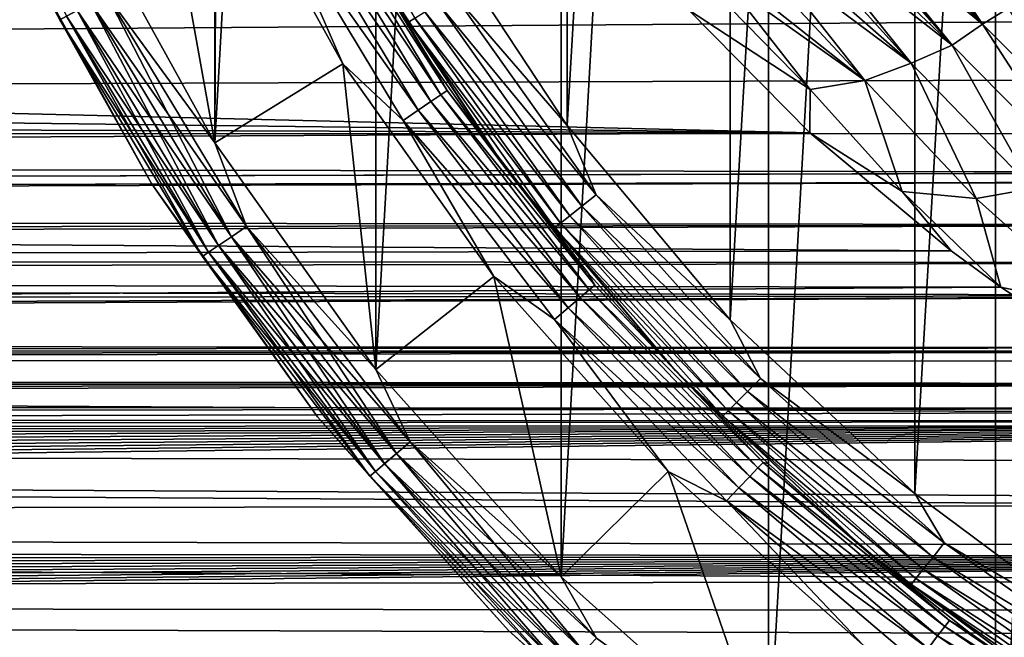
# Model space of a CAD drawing. Header units: millimetres. Extents: x -139 to 106, y -8 to 139.
# Tile 242 of 459: x -15.27 to -8.72, y 58.22 to 62.33. Entities that reach past the tile are written whole.
import ezdxf

# ---------------------------------------------------------------- set-up
doc = ezdxf.new("R2010")
doc.units = ezdxf.units.MM
doc.header["$LTSCALE"] = 53.842063
for name, color, linetype in [('33', 7, 'CONTINUOUS'), ('46', 7, 'CONTINUOUS'), ('47', 7, 'CONTINUOUS'), ('497', 7, 'CONTINUOUS'), ('499', 7, 'CONTINUOUS'), ('500', 7, 'CONTINUOUS'), ('502', 7, 'CONTINUOUS'), ('503', 7, 'CONTINUOUS'), ('504', 7, 'CONTINUOUS'), ('506', 7, 'CONTINUOUS'), ('508', 7, 'CONTINUOUS'), ('510', 7, 'CONTINUOUS')]:
    doc.layers.add(name, color=color, linetype=linetype)

msp = doc.modelspace()

# ---------------------------------------------------------------- linework, layer by layer
at = {"layer": '33', "color": 8, "linetype": 'CONTINUOUS'}
for points in [[(-117, 61.5429, 13.754), (-8.6326, 62.8475, 15.0119), (-117, 63.115, 15.2432), (-117, 61.5429, 13.754)], [(-8.5128, 62.7417, 14.9181), (-8.6326, 62.8475, 15.0119), (-117, 61.5429, 13.754), (-8.5128, 62.7417, 14.9181)], [(-8.0054, 62.3233, 14.5337), (-8.5128, 62.7417, 14.9181), (-117, 61.5429, 13.754), (-8.0054, 62.3233, 14.5337)], [(-7.4763, 61.9336, 14.1551), (-8.0054, 62.3233, 14.5337), (-117, 61.5429, 13.754), (-7.4763, 61.9336, 14.1551)], [(-6.9331, 61.5766, 13.7895), (-7.4763, 61.9336, 14.1551), (-117, 61.5429, 13.754), (-6.9331, 61.5766, 13.7895)], [(-6.4917, 61.315, 13.5094), (-6.9331, 61.5766, 13.7895), (-117, 61.5429, 13.754), (-6.4917, 61.315, 13.5094)], [(-77.0653, 61.1218, 13.2954), (-6.4917, 61.315, 13.5094), (-117, 61.5429, 13.754), (-77.0653, 61.1218, 13.2954)], [(-6.3828, 61.2542, 13.4427), (-6.4917, 61.315, 13.5094), (-77.0653, 61.1218, 13.2954), (-6.3828, 61.2542, 13.4427)], [(-75.9354, 61.1218, 13.2954), (-6.3828, 61.2542, 13.4427), (-77.0653, 61.1218, 13.2954), (-75.9354, 61.1218, 13.2954)], [(-74.8111, 61.048, 13.212), (-6.3828, 61.2542, 13.4427), (-75.9354, 61.1218, 13.2954), (-74.8111, 61.048, 13.212)], [(-5.8311, 60.9672, 13.1196), (-6.3828, 61.2542, 13.4427), (-74.8111, 61.048, 13.212), (-5.8311, 60.9672, 13.1196)], [(-73.614, 60.8857, 13.0252), (-5.8311, 60.9672, 13.1196), (-74.8111, 61.048, 13.212), (-73.614, 60.8857, 13.0252)], [(-72.9353, 60.7584, 12.8754), (-5.8311, 60.9672, 13.1196), (-73.614, 60.8857, 13.0252), (-72.9353, 60.7584, 12.8754)], [(-5.2835, 60.7151, 12.8237), (-5.8311, 60.9672, 13.1196), (-72.9353, 60.7584, 12.8754), (-5.2835, 60.7151, 12.8237)], [(-72.2308, 60.603, 12.6884), (-5.2835, 60.7151, 12.8237), (-72.9353, 60.7584, 12.8754), (-72.2308, 60.603, 12.6884)], [(-4.7438, 60.496, 12.5568), (-5.2835, 60.7151, 12.8237), (-72.2308, 60.603, 12.6884), (-4.7438, 60.496, 12.5568)], [(-71.5394, 60.4307, 12.4756), (-4.7438, 60.496, 12.5568), (-72.2308, 60.603, 12.6884), (-71.5394, 60.4307, 12.4756)], [(-70.8963, 60.2573, 12.255), (-4.7438, 60.496, 12.5568), (-71.5394, 60.4307, 12.4756), (-70.8963, 60.2573, 12.255)], [(-70.6584, 60.1889, 12.1664), (-4.7438, 60.496, 12.5568), (-70.8963, 60.2573, 12.255), (-70.6584, 60.1889, 12.1664)], [(-3.6997, 60.1486, 12.1136), (-4.7438, 60.496, 12.5568), (-70.6584, 60.1889, 12.1664), (-3.6997, 60.1486, 12.1136)], [(-70.4234, 60.1196, 12.0754), (-3.6997, 60.1486, 12.1136), (-70.6584, 60.1889, 12.1664), (-70.4234, 60.1196, 12.0754)], [(-3.6275, 60.1281, 12.0867), (-3.6997, 60.1486, 12.1136), (-70.4234, 60.1196, 12.0754), (-3.6275, 60.1281, 12.0867)], [(-70.1914, 60.0492, 11.9819), (-3.6275, 60.1281, 12.0867), (-70.4234, 60.1196, 12.0754), (-70.1914, 60.0492, 11.9819)], [(-69.9623, 59.9779, 11.8861), (-3.6275, 60.1281, 12.0867), (-70.1914, 60.0492, 11.9819), (-69.9623, 59.9779, 11.8861)], [(-2.7114, 59.9061, 11.7882), (-3.6275, 60.1281, 12.0867), (-69.9623, 59.9779, 11.8861), (-2.7114, 59.9061, 11.7882)], [(-69.7361, 59.9057, 11.7877), (-2.7114, 59.9061, 11.7882), (-69.9623, 59.9779, 11.8861), (-69.7361, 59.9057, 11.7877)], [(-69.5131, 59.8327, 11.687), (-2.7114, 59.9061, 11.7882), (-69.7361, 59.9057, 11.7877), (-69.5131, 59.8327, 11.687)], [(-69.2933, 59.759, 11.584), (-2.7114, 59.9061, 11.7882), (-69.5131, 59.8327, 11.687), (-69.2933, 59.759, 11.584)], [(-1.7719, 59.7476, 11.5678), (-2.7114, 59.9061, 11.7882), (-69.2933, 59.759, 11.584), (-1.7719, 59.7476, 11.5678)], [(-69.0767, 59.6846, 11.4785), (-1.7719, 59.7476, 11.5678), (-69.2933, 59.759, 11.584), (-69.0767, 59.6846, 11.4785)], [(-0.8695, 59.6591, 11.4421), (-1.7719, 59.7476, 11.5678), (-69.0767, 59.6846, 11.4785), (-0.8695, 59.6591, 11.4421)], [(-68.8634, 59.6096, 11.3707), (-0.8695, 59.6591, 11.4421), (-69.0767, 59.6846, 11.4785), (-68.8634, 59.6096, 11.3707)], [(0, 59.6311, 11.4017), (-0.8695, 59.6591, 11.4421), (-68.8634, 59.6096, 11.3707), (0, 59.6311, 11.4017)], [(-68.6535, 59.5342, 11.2609), (0, 59.6311, 11.4017), (-68.8634, 59.6096, 11.3707), (-68.6535, 59.5342, 11.2609)], [(-68.4469, 59.4584, 11.1488), (0, 59.6311, 11.4017), (-68.6535, 59.5342, 11.2609), (-68.4469, 59.4584, 11.1488)], [(-68.2437, 59.3823, 11.0346), (0, 59.6311, 11.4017), (-68.4469, 59.4584, 11.1488), (-68.2437, 59.3823, 11.0346)], [(-68.0046, 59.2908, 10.895), (0, 59.6311, 11.4017), (-68.2437, 59.3823, 11.0346), (-68.0046, 59.2908, 10.895)], [(-67.7705, 59.1991, 10.7525), (0, 59.6311, 11.4017), (-68.0046, 59.2908, 10.895), (-67.7705, 59.1991, 10.7525)], [(-67.5416, 59.1075, 10.6075), (0, 59.6311, 11.4017), (-67.7705, 59.1991, 10.7525), (-67.5416, 59.1075, 10.6075)], [(-67.3181, 59.0161, 10.4599), (0, 59.6311, 11.4017), (-67.5416, 59.1075, 10.6075), (-67.3181, 59.0161, 10.4599)], [(-67.0999, 58.925, 10.31), (0, 59.6311, 11.4017), (-67.3181, 59.0161, 10.4599), (-67.0999, 58.925, 10.31)], [(-66.8874, 58.8345, 10.1581), (0, 59.6311, 11.4017), (-67.0999, 58.925, 10.31), (-66.8874, 58.8345, 10.1581)], [(0, 58.7546, 10.0213), (0, 59.6311, 11.4017), (-66.8874, 58.8345, 10.1581), (0, 58.7546, 10.0213)], [(-66.6806, 58.7447, 10.0041), (0, 58.7546, 10.0213), (-66.8874, 58.8345, 10.1581), (-66.6806, 58.7447, 10.0041)], [(-66.4795, 58.6556, 9.8484), (0, 58.7546, 10.0213), (-66.6806, 58.7447, 10.0041), (-66.4795, 58.6556, 9.8484)], [(-66.2839, 58.5675, 9.691), (0, 58.7546, 10.0213), (-66.4795, 58.6556, 9.8484), (-66.2839, 58.5675, 9.691)], [(-66.094, 58.4803, 9.5318), (0, 58.7546, 10.0213), (-66.2839, 58.5675, 9.691), (-66.094, 58.4803, 9.5318)], [(-65.9102, 58.3944, 9.3717), (0, 58.7546, 10.0213), (-66.094, 58.4803, 9.5318), (-65.9102, 58.3944, 9.3717)], [(-65.7322, 58.3097, 9.2103), (0, 58.7546, 10.0213), (-65.9102, 58.3944, 9.3717), (-65.7322, 58.3097, 9.2103)], [(-65.5607, 58.2268, 9.0487), (0, 58.7546, 10.0213), (-65.7322, 58.3097, 9.2103), (-65.5607, 58.2268, 9.0487)], [(-65.3972, 58.1465, 8.8886), (0, 58.7546, 10.0213), (-65.5607, 58.2268, 9.0487), (-65.3972, 58.1465, 8.8886)], [(-65.241, 58.0683, 8.7292), (0, 58.7546, 10.0213), (-65.3972, 58.1465, 8.8886), (-65.241, 58.0683, 8.7292)], [(0, 57.9937, 8.5738), (0, 58.7546, 10.0213), (-65.241, 58.0683, 8.7292), (0, 57.9937, 8.5738)]]:
    msp.add_3dface(points, dxfattribs=at)
at = {"layer": '46', "color": 8, "linetype": 'CONTINUOUS'}
for points in [[(-9.6189, 63.2273, -20.3365), (-9.5185, 63.2875, -20.4994), (-8.8682, 62.304, -20.1939), (-9.6189, 63.2273, -20.3365)], [(-9.5185, 63.2875, -20.4994), (-8.6999, 62.4062, -20.4847), (-8.8682, 62.304, -20.1939), (-9.5185, 63.2875, -20.4994)], [(-9.7184, 63.1652, -20.202), (-9.6458, 63.2107, -20.2978), (-8.8682, 62.304, -20.1939), (-9.7184, 63.1652, -20.202)], [(-9.6458, 63.2107, -20.2978), (-9.6189, 63.2273, -20.3365), (-8.8682, 62.304, -20.1939), (-9.6458, 63.2107, -20.2978)], [(-9.8246, 63.0969, -20.0806), (-9.7184, 63.1652, -20.202), (-8.8682, 62.304, -20.1939), (-9.8246, 63.0969, -20.0806)], [(-9.8657, 63.07, -20.0387), (-9.8246, 63.0969, -20.0806), (-9.0702, 62.164, -19.9391), (-9.8657, 63.07, -20.0387)], [(-9.0702, 62.164, -19.9391), (-9.8246, 63.0969, -20.0806), (-8.8682, 62.304, -20.1939), (-9.0702, 62.164, -19.9391)], [(-10.0595, 62.9405, -19.8728), (-9.9579, 63.0089, -19.9537), (-9.0702, 62.164, -19.9391), (-10.0595, 62.9405, -19.8728)], [(-9.9579, 63.0089, -19.9537), (-9.8657, 63.07, -20.0387), (-9.0702, 62.164, -19.9391), (-9.9579, 63.0089, -19.9537)], [(-10.2284, 62.8244, -19.7636), (-10.1157, 62.9021, -19.8331), (-9.342, 62.0439, -19.7423), (-10.2284, 62.8244, -19.7636)], [(-10.1157, 62.9021, -19.8331), (-10.0595, 62.9405, -19.8728), (-9.342, 62.0439, -19.7423), (-10.1157, 62.9021, -19.8331)], [(-9.342, 62.0439, -19.7423), (-10.0595, 62.9405, -19.8728), (-9.0702, 62.164, -19.9391), (-9.342, 62.0439, -19.7423)], [(-10.3119, 62.7661, -19.7201), (-10.2284, 62.8244, -19.7636), (-9.342, 62.0439, -19.7423), (-10.3119, 62.7661, -19.7201)], [(-10.3822, 62.7165, -19.6883), (-10.3119, 62.7661, -19.7201), (-9.6499, 61.929, -19.6047), (-10.3822, 62.7165, -19.6883)], [(-9.6499, 61.929, -19.6047), (-10.3119, 62.7661, -19.7201), (-9.342, 62.0439, -19.7423), (-9.6499, 61.929, -19.6047)], [(-10.5201, 62.6181, -19.6384), (-10.3822, 62.7165, -19.6883), (-9.6499, 61.929, -19.6047), (-10.5201, 62.6181, -19.6384)], [(-10.5698, 62.5823, -19.6243), (-10.5201, 62.6181, -19.6384), (-9.6499, 61.929, -19.6047), (-10.5698, 62.5823, -19.6243)], [(-10.6514, 62.5232, -19.6054), (-10.5698, 62.5823, -19.6243), (-10.0144, 61.8686, -19.5335), (-10.6514, 62.5232, -19.6054)], [(-10.0144, 61.8686, -19.5335), (-10.5698, 62.5823, -19.6243), (-9.6499, 61.929, -19.6047), (-10.0144, 61.8686, -19.5335)], [(-10.8227, 62.3974, -19.5826), (-10.6514, 62.5232, -19.6054), (-10.0144, 61.8686, -19.5335), (-10.8227, 62.3974, -19.5826)], [(-10.0157, 61.5806, -19.4751), (-10.8227, 62.3974, -19.5826), (-10.0144, 61.8686, -19.5335), (-10.0157, 61.5806, -19.4751)], [(-8.8682, 62.304, -20.1939), (-8.6999, 62.4062, -20.4847), (-8.0246, 61.455, -19.9771), (-8.8682, 62.304, -20.1939)], [(-8.2191, 61.3019, -19.7241), (-9.0702, 62.164, -19.9391), (-8.8682, 62.304, -20.1939), (-8.2191, 61.3019, -19.7241)], [(-8.2191, 61.3019, -19.7241), (-8.8682, 62.304, -20.1939), (-8.0246, 61.455, -19.9771), (-8.2191, 61.3019, -19.7241)], [(-8.5346, 61.2083, -19.5455), (-9.342, 62.0439, -19.7423), (-9.0702, 62.164, -19.9391), (-8.5346, 61.2083, -19.5455)], [(-8.2191, 61.3019, -19.7241), (-8.5346, 61.2083, -19.5455), (-9.0702, 62.164, -19.9391), (-8.2191, 61.3019, -19.7241)], [(-8.9096, 61.1415, -19.4328), (-9.6499, 61.929, -19.6047), (-9.342, 62.0439, -19.7423), (-8.9096, 61.1415, -19.4328)], [(-8.5346, 61.2083, -19.5455), (-8.9096, 61.1415, -19.4328), (-9.342, 62.0439, -19.7423), (-8.5346, 61.2083, -19.5455)], [(-9.4028, 61.1883, -19.4022), (-10.0144, 61.8686, -19.5335), (-9.6499, 61.929, -19.6047), (-9.4028, 61.1883, -19.4022)], [(-8.9096, 61.1415, -19.4328), (-9.4028, 61.1883, -19.4022), (-9.6499, 61.929, -19.6047), (-8.9096, 61.1415, -19.4328)], [(-9.4028, 61.1883, -19.4022), (-10.0157, 61.5806, -19.4751), (-10.0144, 61.8686, -19.5335), (-9.4028, 61.1883, -19.4022)], [(-9.0766, 60.7947, -19.3056), (-10.0157, 61.5806, -19.4751), (-9.4028, 61.1883, -19.4022), (-9.0766, 60.7947, -19.3056)], [(-8.7447, 60.5512, -19.2395), (-9.0766, 60.7947, -19.3056), (-9.4028, 61.1883, -19.4022), (-8.7447, 60.5512, -19.2395)], [(-8.7447, 60.5512, -19.2395), (-9.4028, 61.1883, -19.4022), (-8.9096, 61.1415, -19.4328), (-8.7447, 60.5512, -19.2395)], [(-8.0951, 60.4118, -19.2188), (-8.9096, 61.1415, -19.4328), (-8.5346, 61.2083, -19.5455), (-8.0951, 60.4118, -19.2188)], [(-8.0951, 60.4118, -19.2188), (-8.7447, 60.5512, -19.2395), (-8.9096, 61.1415, -19.4328), (-8.0951, 60.4118, -19.2188)], [(-7.999, 60.0595, -19.0855), (-8.7447, 60.5512, -19.2395), (-8.0951, 60.4118, -19.2188), (-7.999, 60.0595, -19.0855)]]:
    msp.add_3dface(points, dxfattribs=at)
at = {"layer": '47', "color": 8, "linetype": 'CONTINUOUS'}
for points in [[(-76.5, 62.3974, -19.5826), (-43.6614, 62.3976, -19.5827), (-10.0157, 61.5806, -19.4751), (-76.5, 62.3974, -19.5826)], [(-76.5, 62.3974, -19.5826), (-10.0157, 61.5806, -19.4751), (-76.5, 61.8109, -19.5124), (-76.5, 62.3974, -19.5826)], [(-10.8227, 62.3974, -19.5826), (-10.0157, 61.5806, -19.4751), (-43.6614, 62.3976, -19.5827), (-10.8227, 62.3974, -19.5826)], [(-76.5, 61.8109, -19.5124), (-10.0157, 61.5806, -19.4751), (-76.5, 61.2294, -19.4075), (-76.5, 61.8109, -19.5124)], [(-10.0157, 61.5806, -19.4751), (-9.0766, 60.7947, -19.3056), (-76.5, 61.2294, -19.4075), (-10.0157, 61.5806, -19.4751)], [(-76.5, 61.2294, -19.4075), (-9.0766, 60.7947, -19.3056), (-76.5, 60.6553, -19.2686), (-76.5, 61.2294, -19.4075)], [(-9.0766, 60.7947, -19.3056), (-8.7447, 60.5512, -19.2395), (-76.5, 60.6553, -19.2686), (-9.0766, 60.7947, -19.3056)], [(-76.5, 60.6553, -19.2686), (-8.7447, 60.5512, -19.2395), (-76.5, 60.0903, -19.096), (-76.5, 60.6553, -19.2686)], [(-8.7447, 60.5512, -19.2395), (-7.999, 60.0595, -19.0855), (-76.5, 60.0903, -19.096), (-8.7447, 60.5512, -19.2395)], [(-7.999, 60.0595, -19.0855), (-7.4068, 59.7169, -18.9614), (-76.5, 60.0903, -19.096), (-7.999, 60.0595, -19.0855)], [(-76.5, 60.0903, -19.096), (-7.4068, 59.7169, -18.9614), (-76.5, 59.5365, -18.8903), (-76.5, 60.0903, -19.096)], [(-7.4068, 59.7169, -18.9614), (-6.7804, 59.395, -18.8316), (-76.5, 59.5365, -18.8903), (-7.4068, 59.7169, -18.9614)], [(-6.7804, 59.395, -18.8316), (-6.2513, 59.1523, -18.7251), (-76.5, 59.5365, -18.8903), (-6.7804, 59.395, -18.8316)], [(-6.2513, 59.1523, -18.7251), (-6.126, 59.0984, -18.7004), (-76.5, 59.5365, -18.8903), (-6.2513, 59.1523, -18.7251)], [(-76.5, 59.5365, -18.8903), (-6.126, 59.0984, -18.7004), (-76.5, 58.9958, -18.6522), (-76.5, 59.5365, -18.8903)], [(-6.126, 59.0984, -18.7004), (-5.4509, 58.8314, -18.5721), (-76.5, 58.9958, -18.6522), (-6.126, 59.0984, -18.7004)], [(-5.4509, 58.8314, -18.5721), (-4.7643, 58.597, -18.4514), (-76.5, 58.9958, -18.6522), (-5.4509, 58.8314, -18.5721)], [(-76.5, 58.9958, -18.6522), (-4.7643, 58.597, -18.4514), (-76.5, 58.4701, -18.3827), (-76.5, 58.9958, -18.6522)], [(-4.7643, 58.597, -18.4514), (-4.0748, 58.3974, -18.3423), (-76.5, 58.4701, -18.3827), (-4.7643, 58.597, -18.4514)], [(-4.0748, 58.3974, -18.3423), (-3.3865, 58.2318, -18.2472), (-76.5, 58.4701, -18.3827), (-4.0748, 58.3974, -18.3423)], [(-3.3865, 58.2318, -18.2472), (-2.7004, 58.0988, -18.1678), (-76.5, 58.4701, -18.3827), (-3.3865, 58.2318, -18.2472)], [(-2.7004, 58.0988, -18.1678), (-2.0031, 57.9957, -18.1043), (-76.5, 58.4701, -18.3827), (-2.7004, 58.0988, -18.1678)], [(-76.5, 58.4701, -18.3827), (-2.0031, 57.9957, -18.1043), (-76.5, 57.9612, -18.0826), (-76.5, 58.4701, -18.3827)]]:
    msp.add_3dface(points, dxfattribs=at)
at = {"layer": '497', "color": 7, "linetype": 'CONTINUOUS', "true_color": 0xe0f2ff}
for points in [[(-9.3185, 81.3972, 98.9082), (-7.9655, 82.404, 98.9082), (-9.3185, 59.1786, 98.9082), (-9.3185, 81.3972, 98.9082)], [(-9.3185, 59.1786, 98.9082), (-7.9655, 82.404, 98.9082), (-7.9655, 58.1717, 98.9082), (-9.3185, 59.1786, 98.9082)], [(-10.5454, 80.24, 98.9082), (-9.3185, 81.3972, 98.9082), (-10.5454, 60.3358, 98.9082), (-10.5454, 80.24, 98.9082)], [(-10.5454, 60.3358, 98.9082), (-9.3185, 81.3972, 98.9082), (-9.3185, 59.1786, 98.9082), (-10.5454, 60.3358, 98.9082)], [(-11.6297, 78.9482, 98.9082), (-10.5454, 80.24, 98.9082), (-11.6297, 61.6276, 98.9082), (-11.6297, 78.9482, 98.9082)], [(-11.6297, 61.6276, 98.9082), (-10.5454, 80.24, 98.9082), (-10.5454, 60.3358, 98.9082), (-11.6297, 61.6276, 98.9082)], [(-12.5566, 63.0366, 98.9082), (-11.6297, 78.9482, 98.9082), (-11.6297, 61.6276, 98.9082), (-12.5566, 63.0366, 98.9082)]]:
    msp.add_3dface(points, dxfattribs=at)
at = {"layer": '499', "color": 7, "linetype": 'CONTINUOUS', "true_color": 0xe0f2ff}
for points in [[(-8.7816, 56.3189, 188.9082), (-7.1618, 55.4232, 188.9082), (-7.1619, 85.1525, 188.9082), (-8.7816, 56.3189, 188.9082)], [(-8.7816, 84.2569, 188.9082), (-8.7816, 56.3189, 188.9082), (-7.1619, 85.1525, 188.9082), (-8.7816, 84.2569, 188.9082)], [(-10.291, 83.1854, 188.9082), (-10.2909, 57.3903, 188.9082), (-8.7816, 84.2569, 188.9082), (-10.291, 83.1854, 188.9082)], [(-10.2909, 57.3903, 188.9082), (-8.7816, 56.3189, 188.9082), (-8.7816, 84.2569, 188.9082), (-10.2909, 57.3903, 188.9082)], [(-11.6708, 81.9517, 188.9082), (-11.6707, 58.6241, 188.9082), (-10.291, 83.1854, 188.9082), (-11.6708, 81.9517, 188.9082)], [(-11.6707, 58.6241, 188.9082), (-10.2909, 57.3903, 188.9082), (-10.291, 83.1854, 188.9082), (-11.6707, 58.6241, 188.9082)], [(-12.9036, 80.5713, 188.9082), (-12.9035, 60.0044, 188.9082), (-11.6708, 81.9517, 188.9082), (-12.9036, 80.5713, 188.9082)], [(-12.9035, 60.0044, 188.9082), (-11.6707, 58.6241, 188.9082), (-11.6708, 81.9517, 188.9082), (-12.9035, 60.0044, 188.9082)], [(-13.9738, 79.0619, 188.9082), (-13.9737, 61.5138, 188.9082), (-12.9036, 80.5713, 188.9082), (-13.9738, 79.0619, 188.9082)], [(-13.9737, 61.5138, 188.9082), (-12.9035, 60.0044, 188.9082), (-12.9036, 80.5713, 188.9082), (-13.9737, 61.5138, 188.9082)], [(-14.8681, 63.1332, 188.9082), (-13.9737, 61.5138, 188.9082), (-13.9738, 79.0619, 188.9082), (-14.8681, 63.1332, 188.9082)]]:
    msp.add_3dface(points, dxfattribs=at)
at = {"layer": '500', "color": 7, "linetype": 'CONTINUOUS', "true_color": 0xe0f2ff}
for points in [[(-15.3165, 62.9118, 101.6082), (-14.3943, 61.2433, 101.6082), (-15.3165, 62.9118, 188.4082), (-15.3165, 62.9118, 101.6082)], [(-15.3165, 62.9118, 188.4082), (-14.3943, 61.2433, 101.6082), (-14.3943, 61.2433, 188.4082), (-15.3165, 62.9118, 188.4082)], [(-14.3943, 61.2433, 101.6082), (-13.2911, 59.6885, 101.6082), (-14.3943, 61.2433, 188.4082), (-14.3943, 61.2433, 101.6082)], [(-14.3943, 61.2433, 188.4082), (-13.2911, 59.6885, 101.6082), (-13.2911, 59.6885, 188.4082), (-14.3943, 61.2433, 188.4082)], [(-13.2911, 59.6885, 101.6082), (-12.0208, 58.2671, 101.6082), (-13.2911, 59.6885, 188.4082), (-13.2911, 59.6885, 101.6082)], [(-13.2911, 59.6885, 188.4082), (-12.0208, 58.2671, 101.6082), (-12.0208, 58.2671, 188.4082), (-13.2911, 59.6885, 188.4082)], [(-12.0208, 58.2671, 101.6082), (-10.5993, 56.9968, 101.6082), (-12.0208, 58.2671, 188.4082), (-12.0208, 58.2671, 101.6082)], [(-12.0208, 58.2671, 188.4082), (-10.5993, 56.9968, 101.6082), (-10.5993, 56.9968, 188.4082), (-12.0208, 58.2671, 188.4082)]]:
    msp.add_3dface(points, dxfattribs=at)
at = {"layer": '502', "color": 7, "linetype": 'CONTINUOUS', "true_color": 0xe0f2ff}
for points in [[(-13.9738, 61.5138, 101.1082), (-14.8681, 63.1332, 101.1082), (-14.6299, 65.1676, 101.1082), (-13.9738, 61.5138, 101.1082)], [(-13.9644, 63.5615, 101.1082), (-13.9738, 61.5138, 101.1082), (-14.6299, 65.1676, 101.1082), (-13.9644, 63.5615, 101.1082)], [(-13.1233, 62.04, 101.1082), (-13.9738, 61.5138, 101.1082), (-13.9644, 63.5615, 101.1082), (-13.1233, 62.04, 101.1082)], [(-12.9035, 60.0044, 101.1082), (-13.9738, 61.5138, 101.1082), (-13.1233, 62.04, 101.1082), (-12.9035, 60.0044, 101.1082)], [(-12.1171, 60.6222, 101.1082), (-12.9035, 60.0044, 101.1082), (-13.1233, 62.04, 101.1082), (-12.1171, 60.6222, 101.1082)], [(-11.6707, 58.6241, 101.1082), (-12.9035, 60.0044, 101.1082), (-12.1171, 60.6222, 101.1082), (-11.6707, 58.6241, 101.1082)], [(-10.9585, 59.326, 101.1082), (-11.6707, 58.6241, 101.1082), (-12.1171, 60.6222, 101.1082), (-10.9585, 59.326, 101.1082)], [(-10.2909, 57.3903, 101.1082), (-11.6707, 58.6241, 101.1082), (-10.9585, 59.326, 101.1082), (-10.2909, 57.3903, 101.1082)], [(-9.662, 58.1678, 101.1082), (-10.2909, 57.3903, 101.1082), (-10.9585, 59.326, 101.1082), (-9.662, 58.1678, 101.1082)]]:
    msp.add_3dface(points, dxfattribs=at)
at = {"layer": '503', "color": 7, "linetype": 'CONTINUOUS', "true_color": 0xe0f2ff}
for points in [[(-12.9904, 62.7879, 99.4082), (-12.0318, 61.3305, 99.4082), (-12.9904, 62.7879, 100.6082), (-12.9904, 62.7879, 99.4082)], [(-12.9904, 62.7879, 100.6082), (-12.0318, 61.3305, 99.4082), (-12.5323, 62.0452, 100.6082), (-12.9904, 62.7879, 100.6082)], [(-12.5323, 62.0452, 100.6082), (-12.0318, 61.3305, 99.4082), (-12.0318, 61.3305, 100.6082), (-12.5323, 62.0452, 100.6082)], [(-12.0318, 61.3305, 99.4082), (-10.9106, 59.9943, 99.4082), (-12.0318, 61.3305, 100.6082), (-12.0318, 61.3305, 99.4082)], [(-12.0318, 61.3305, 100.6082), (-10.9106, 59.9943, 99.4082), (-11.4907, 60.6461, 100.6082), (-12.0318, 61.3305, 100.6082)], [(-11.4907, 60.6461, 100.6082), (-10.9106, 59.9943, 99.4082), (-10.9106, 59.9943, 100.6082), (-11.4907, 60.6461, 100.6082)], [(-10.9106, 59.9943, 99.4082), (-9.6418, 58.7972, 99.4082), (-10.9106, 59.9943, 100.6082), (-10.9106, 59.9943, 99.4082)], [(-10.9106, 59.9943, 100.6082), (-9.6418, 58.7972, 99.4082), (-10.2936, 59.3773, 100.6082), (-10.9106, 59.9943, 100.6082)], [(-10.2936, 59.3773, 100.6082), (-9.6418, 58.7972, 99.4082), (-9.6418, 58.7972, 100.6082), (-10.2936, 59.3773, 100.6082)], [(-9.6418, 58.7972, 99.4082), (-8.2426, 57.7556, 99.4082), (-9.6418, 58.7972, 100.6082), (-9.6418, 58.7972, 99.4082)], [(-9.6418, 58.7972, 100.6082), (-8.2426, 57.7556, 99.4082), (-8.9574, 58.256, 100.6082), (-9.6418, 58.7972, 100.6082)], [(-8.9574, 58.256, 100.6082), (-8.2426, 57.7556, 99.4082), (-8.2426, 57.7556, 100.6082), (-8.9574, 58.256, 100.6082)]]:
    msp.add_3dface(points, dxfattribs=at)
at = {"layer": '504', "color": 7, "linetype": 'CONTINUOUS', "true_color": 0xe0f2ff}
for points in [[(-12.6866, 62.3164, 99.2793), (-12.9904, 62.7879, 99.4082), (-13.4993, 63.787, 99.2793), (-12.6866, 62.3164, 99.2793)], [(-12.6866, 62.3164, 99.2793), (-13.4993, 63.787, 99.2793), (-12.6443, 62.3429, 99.1585), (-12.6866, 62.3164, 99.2793)], [(-12.5566, 63.0366, 98.9082), (-11.6297, 61.6276, 98.9082), (-12.3871, 62.5046, 98.9252), (-12.5566, 63.0366, 98.9082)], [(-12.0318, 61.3305, 99.4082), (-12.9904, 62.7879, 99.4082), (-12.6866, 62.3164, 99.2793), (-12.0318, 61.3305, 99.4082)], [(-11.4377, 61.1666, 98.9252), (-12.4893, 62.4404, 98.9753), (-12.3871, 62.5046, 98.9252), (-11.4377, 61.1666, 98.9252)], [(-11.6297, 61.6276, 98.9082), (-11.4377, 61.1666, 98.9252), (-12.3871, 62.5046, 98.9252), (-11.6297, 61.6276, 98.9082)], [(-11.5321, 61.0913, 98.9753), (-12.577, 62.3852, 99.0548), (-12.4893, 62.4404, 98.9753), (-11.5321, 61.0913, 98.9753)], [(-11.5321, 61.0913, 98.9753), (-12.4893, 62.4404, 98.9753), (-11.4377, 61.1666, 98.9252), (-11.5321, 61.0913, 98.9753)], [(-11.6131, 61.0267, 99.0548), (-12.6443, 62.3429, 99.1585), (-12.577, 62.3852, 99.0548), (-11.6131, 61.0267, 99.0548)], [(-11.6131, 61.0267, 99.0548), (-12.577, 62.3852, 99.0548), (-11.5321, 61.0913, 98.9753), (-11.6131, 61.0267, 99.0548)], [(-11.6753, 60.9772, 99.1585), (-12.6866, 62.3164, 99.2793), (-12.6443, 62.3429, 99.1585), (-11.6753, 60.9772, 99.1585)], [(-11.7143, 60.9461, 99.2793), (-12.0318, 61.3305, 99.4082), (-12.6866, 62.3164, 99.2793), (-11.7143, 60.9461, 99.2793)], [(-11.7143, 60.9461, 99.2793), (-12.6866, 62.3164, 99.2793), (-11.6753, 60.9772, 99.1585), (-11.7143, 60.9461, 99.2793)], [(-11.6753, 60.9772, 99.1585), (-12.6443, 62.3429, 99.1585), (-11.6131, 61.0267, 99.0548), (-11.6753, 60.9772, 99.1585)], [(-11.6297, 61.6276, 98.9082), (-10.5454, 60.3358, 98.9082), (-11.4377, 61.1666, 98.9252), (-11.6297, 61.6276, 98.9082)], [(-10.9106, 59.9943, 99.4082), (-12.0318, 61.3305, 99.4082), (-11.7143, 60.9461, 99.2793), (-10.9106, 59.9943, 99.4082)], [(-10.3446, 59.9433, 98.9252), (-11.5321, 61.0913, 98.9753), (-11.4377, 61.1666, 98.9252), (-10.3446, 59.9433, 98.9252)], [(-10.5454, 60.3358, 98.9082), (-10.3446, 59.9433, 98.9252), (-11.4377, 61.1666, 98.9252), (-10.5454, 60.3358, 98.9082)], [(-10.4299, 59.858, 98.9753), (-11.6131, 61.0267, 99.0548), (-11.5321, 61.0913, 98.9753), (-10.4299, 59.858, 98.9753)], [(-10.4299, 59.858, 98.9753), (-11.5321, 61.0913, 98.9753), (-10.3446, 59.9433, 98.9252), (-10.4299, 59.858, 98.9753)], [(-10.5032, 59.7847, 99.0548), (-11.6753, 60.9772, 99.1585), (-11.6131, 61.0267, 99.0548), (-10.5032, 59.7847, 99.0548)], [(-10.5032, 59.7847, 99.0548), (-11.6131, 61.0267, 99.0548), (-10.4299, 59.858, 98.9753), (-10.5032, 59.7847, 99.0548)], [(-10.5594, 59.7285, 99.1585), (-11.7143, 60.9461, 99.2793), (-11.6753, 60.9772, 99.1585), (-10.5594, 59.7285, 99.1585)], [(-10.5947, 59.6932, 99.2793), (-10.9106, 59.9943, 99.4082), (-11.7143, 60.9461, 99.2793), (-10.5947, 59.6932, 99.2793)], [(-10.5947, 59.6932, 99.2793), (-11.7143, 60.9461, 99.2793), (-10.5594, 59.7285, 99.1585), (-10.5947, 59.6932, 99.2793)], [(-10.5594, 59.7285, 99.1585), (-11.6753, 60.9772, 99.1585), (-10.5032, 59.7847, 99.0548), (-10.5594, 59.7285, 99.1585)], [(-10.5454, 60.3358, 98.9082), (-9.3185, 59.1786, 98.9082), (-10.3446, 59.9433, 98.9252), (-10.5454, 60.3358, 98.9082)], [(-9.6418, 58.7972, 99.4082), (-10.9106, 59.9943, 99.4082), (-10.5947, 59.6932, 99.2793), (-9.6418, 58.7972, 99.4082)], [(-9.1213, 58.8502, 98.9252), (-10.4299, 59.858, 98.9753), (-10.3446, 59.9433, 98.9252), (-9.1213, 58.8502, 98.9252)], [(-9.3185, 59.1786, 98.9082), (-9.1213, 58.8502, 98.9252), (-10.3446, 59.9433, 98.9252), (-9.3185, 59.1786, 98.9082)], [(-9.1965, 58.7558, 98.9753), (-10.5032, 59.7847, 99.0548), (-10.4299, 59.858, 98.9753), (-9.1965, 58.7558, 98.9753)], [(-9.1965, 58.7558, 98.9753), (-10.4299, 59.858, 98.9753), (-9.1213, 58.8502, 98.9252), (-9.1965, 58.7558, 98.9753)], [(-9.2612, 58.6748, 99.0548), (-10.5594, 59.7285, 99.1585), (-10.5032, 59.7847, 99.0548), (-9.2612, 58.6748, 99.0548)], [(-9.2612, 58.6748, 99.0548), (-10.5032, 59.7847, 99.0548), (-9.1965, 58.7558, 98.9753), (-9.2612, 58.6748, 99.0548)], [(-9.3107, 58.6126, 99.1585), (-10.5947, 59.6932, 99.2793), (-10.5594, 59.7285, 99.1585), (-9.3107, 58.6126, 99.1585)], [(-9.3418, 58.5736, 99.2793), (-9.6418, 58.7972, 99.4082), (-10.5947, 59.6932, 99.2793), (-9.3418, 58.5736, 99.2793)], [(-9.3418, 58.5736, 99.2793), (-10.5947, 59.6932, 99.2793), (-9.3107, 58.6126, 99.1585), (-9.3418, 58.5736, 99.2793)], [(-9.3107, 58.6126, 99.1585), (-10.5594, 59.7285, 99.1585), (-9.2612, 58.6748, 99.0548), (-9.3107, 58.6126, 99.1585)], [(-9.3185, 59.1786, 98.9082), (-7.9655, 58.1717, 98.9082), (-9.1213, 58.8502, 98.9252), (-9.3185, 59.1786, 98.9082)], [(-7.7833, 57.9008, 98.9252), (-9.1965, 58.7558, 98.9753), (-9.1213, 58.8502, 98.9252), (-7.7833, 57.9008, 98.9252)], [(-7.9655, 58.1717, 98.9082), (-7.7833, 57.9008, 98.9252), (-9.1213, 58.8502, 98.9252), (-7.9655, 58.1717, 98.9082)], [(-8.2426, 57.7556, 99.4082), (-9.6418, 58.7972, 99.4082), (-9.3418, 58.5736, 99.2793), (-8.2426, 57.7556, 99.4082)], [(-7.8475, 57.7986, 98.9753), (-9.2612, 58.6748, 99.0548), (-9.1965, 58.7558, 98.9753), (-7.8475, 57.7986, 98.9753)], [(-7.8475, 57.7986, 98.9753), (-9.1965, 58.7558, 98.9753), (-7.7833, 57.9008, 98.9252), (-7.8475, 57.7986, 98.9753)], [(-7.9027, 57.7109, 99.0548), (-9.3107, 58.6126, 99.1585), (-9.2612, 58.6748, 99.0548), (-7.9027, 57.7109, 99.0548)], [(-7.9027, 57.7109, 99.0548), (-9.2612, 58.6748, 99.0548), (-7.8475, 57.7986, 98.9753), (-7.9027, 57.7109, 99.0548)], [(-7.9449, 57.6436, 99.1585), (-9.3418, 58.5736, 99.2793), (-9.3107, 58.6126, 99.1585), (-7.9449, 57.6436, 99.1585)], [(-7.9715, 57.6013, 99.2793), (-8.2426, 57.7556, 99.4082), (-9.3418, 58.5736, 99.2793), (-7.9715, 57.6013, 99.2793)], [(-7.9715, 57.6013, 99.2793), (-9.3418, 58.5736, 99.2793), (-7.9449, 57.6436, 99.1585), (-7.9715, 57.6013, 99.2793)], [(-7.9449, 57.6436, 99.1585), (-9.3107, 58.6126, 99.1585), (-7.9027, 57.7109, 99.0548), (-7.9449, 57.6436, 99.1585)]]:
    msp.add_3dface(points, dxfattribs=at)
at = {"layer": '506', "color": 7, "linetype": 'CONTINUOUS', "true_color": 0xe0f2ff}
for points in [[(-13.1233, 62.04, 101.1082), (-13.9644, 63.5615, 101.1082), (-13.5801, 63.0882, 101.0912), (-13.1233, 62.04, 101.1082)], [(-12.4706, 61.8326, 100.8579), (-13.3819, 63.1933, 100.9616), (-13.3117, 63.2305, 100.8579), (-12.4706, 61.8326, 100.8579)], [(-12.4293, 61.8606, 100.7371), (-13.3117, 63.2305, 100.8579), (-13.2676, 63.2538, 100.7371), (-12.4293, 61.8606, 100.7371)], [(-12.4706, 61.8326, 100.8579), (-13.3117, 63.2305, 100.8579), (-12.4293, 61.8606, 100.7371), (-12.4706, 61.8326, 100.8579)], [(-12.9904, 62.7879, 100.6082), (-12.5323, 62.0452, 100.6082), (-13.2676, 63.2538, 100.7371), (-12.9904, 62.7879, 100.6082)], [(-12.5323, 62.0452, 100.6082), (-12.4293, 61.8606, 100.7371), (-13.2676, 63.2538, 100.7371), (-12.5323, 62.0452, 100.6082)], [(-12.6222, 61.7299, 101.0412), (-13.5801, 63.0882, 101.0912), (-13.4735, 63.1447, 101.0412), (-12.6222, 61.7299, 101.0412)], [(-12.5364, 61.788, 100.9616), (-13.4735, 63.1447, 101.0412), (-13.3819, 63.1933, 100.9616), (-12.5364, 61.788, 100.9616)], [(-12.6222, 61.7299, 101.0412), (-13.4735, 63.1447, 101.0412), (-12.5364, 61.788, 100.9616), (-12.6222, 61.7299, 101.0412)], [(-12.5364, 61.788, 100.9616), (-13.3819, 63.1933, 100.9616), (-12.4706, 61.8326, 100.8579), (-12.5364, 61.788, 100.9616)], [(-12.7221, 61.6621, 101.0912), (-13.1233, 62.04, 101.1082), (-13.5801, 63.0882, 101.0912), (-12.7221, 61.6621, 101.0912)], [(-12.7221, 61.6621, 101.0912), (-13.5801, 63.0882, 101.0912), (-12.6222, 61.7299, 101.0412), (-12.7221, 61.6621, 101.0912)], [(-12.1171, 60.6222, 101.1082), (-13.1233, 62.04, 101.1082), (-12.7221, 61.6621, 101.0912), (-12.1171, 60.6222, 101.1082)], [(-12.5323, 62.0452, 100.6082), (-12.0318, 61.3305, 100.6082), (-12.4293, 61.8606, 100.7371), (-12.5323, 62.0452, 100.6082)], [(-11.4833, 60.5339, 100.8579), (-12.5364, 61.788, 100.9616), (-12.4706, 61.8326, 100.8579), (-11.4833, 60.5339, 100.8579)], [(-11.4453, 60.5662, 100.7371), (-12.4706, 61.8326, 100.8579), (-12.4293, 61.8606, 100.7371), (-11.4453, 60.5662, 100.7371)], [(-11.4833, 60.5339, 100.8579), (-12.4706, 61.8326, 100.8579), (-11.4453, 60.5662, 100.7371), (-11.4833, 60.5339, 100.8579)], [(-12.0318, 61.3305, 100.6082), (-11.4907, 60.6461, 100.6082), (-12.4293, 61.8606, 100.7371), (-12.0318, 61.3305, 100.6082)], [(-11.4907, 60.6461, 100.6082), (-11.4453, 60.5662, 100.7371), (-12.4293, 61.8606, 100.7371), (-11.4907, 60.6461, 100.6082)], [(-11.5439, 60.4824, 100.9616), (-12.6222, 61.7299, 101.0412), (-12.5364, 61.788, 100.9616), (-11.5439, 60.4824, 100.9616)], [(-11.5439, 60.4824, 100.9616), (-12.5364, 61.788, 100.9616), (-11.4833, 60.5339, 100.8579), (-11.5439, 60.4824, 100.9616)], [(-11.6229, 60.4153, 101.0412), (-12.7221, 61.6621, 101.0912), (-12.6222, 61.7299, 101.0412), (-11.6229, 60.4153, 101.0412)], [(-11.6229, 60.4153, 101.0412), (-12.6222, 61.7299, 101.0412), (-11.5439, 60.4824, 100.9616), (-11.6229, 60.4153, 101.0412)], [(-11.7149, 60.3372, 101.0912), (-12.1171, 60.6222, 101.1082), (-12.7221, 61.6621, 101.0912), (-11.7149, 60.3372, 101.0912)], [(-11.7149, 60.3372, 101.0912), (-12.7221, 61.6621, 101.0912), (-11.6229, 60.4153, 101.0412), (-11.7149, 60.3372, 101.0912)], [(-10.9585, 59.326, 101.1082), (-12.1171, 60.6222, 101.1082), (-11.7149, 60.3372, 101.0912), (-10.9585, 59.326, 101.1082)], [(-11.4907, 60.6461, 100.6082), (-10.9106, 59.9943, 100.6082), (-11.4453, 60.5662, 100.7371), (-11.4907, 60.6461, 100.6082)], [(-10.3614, 59.3495, 100.8579), (-11.5439, 60.4824, 100.9616), (-11.4833, 60.5339, 100.8579), (-10.3614, 59.3495, 100.8579)], [(-10.3271, 59.3857, 100.7371), (-11.4833, 60.5339, 100.8579), (-11.4453, 60.5662, 100.7371), (-10.3271, 59.3857, 100.7371)], [(-10.3614, 59.3495, 100.8579), (-11.4833, 60.5339, 100.8579), (-10.3271, 59.3857, 100.7371), (-10.3614, 59.3495, 100.8579)], [(-10.9106, 59.9943, 100.6082), (-10.3271, 59.3857, 100.7371), (-11.4453, 60.5662, 100.7371), (-10.9106, 59.9943, 100.6082)], [(-10.4161, 59.2918, 100.9616), (-11.6229, 60.4153, 101.0412), (-11.5439, 60.4824, 100.9616), (-10.4161, 59.2918, 100.9616)], [(-10.4161, 59.2918, 100.9616), (-11.5439, 60.4824, 100.9616), (-10.3614, 59.3495, 100.8579), (-10.4161, 59.2918, 100.9616)], [(-10.4873, 59.2165, 101.0412), (-11.7149, 60.3372, 101.0912), (-11.6229, 60.4153, 101.0412), (-10.4873, 59.2165, 101.0412)], [(-10.4873, 59.2165, 101.0412), (-11.6229, 60.4153, 101.0412), (-10.4161, 59.2918, 100.9616), (-10.4873, 59.2165, 101.0412)], [(-10.5703, 59.1289, 101.0912), (-10.9585, 59.326, 101.1082), (-11.7149, 60.3372, 101.0912), (-10.5703, 59.1289, 101.0912)], [(-10.5703, 59.1289, 101.0912), (-11.7149, 60.3372, 101.0912), (-10.4873, 59.2165, 101.0412), (-10.5703, 59.1289, 101.0912)], [(-10.9106, 59.9943, 100.6082), (-10.2936, 59.3773, 100.6082), (-10.3271, 59.3857, 100.7371), (-10.9106, 59.9943, 100.6082)], [(-9.118, 58.2933, 100.8579), (-10.4161, 59.2918, 100.9616), (-10.3614, 59.3495, 100.8579), (-9.118, 58.2933, 100.8579)], [(-9.0878, 58.333, 100.7371), (-10.3614, 59.3495, 100.8579), (-10.3271, 59.3857, 100.7371), (-9.0878, 58.333, 100.7371)], [(-9.118, 58.2933, 100.8579), (-10.3614, 59.3495, 100.8579), (-9.0878, 58.333, 100.7371), (-9.118, 58.2933, 100.8579)], [(-10.2936, 59.3773, 100.6082), (-9.6418, 58.7972, 100.6082), (-10.3271, 59.3857, 100.7371), (-10.2936, 59.3773, 100.6082)], [(-9.6418, 58.7972, 100.6082), (-9.0878, 58.333, 100.7371), (-10.3271, 59.3857, 100.7371), (-9.6418, 58.7972, 100.6082)], [(-9.662, 58.1678, 101.1082), (-10.9585, 59.326, 101.1082), (-10.5703, 59.1289, 101.0912), (-9.662, 58.1678, 101.1082)], [(-9.1661, 58.2301, 100.9616), (-10.4873, 59.2165, 101.0412), (-10.4161, 59.2918, 100.9616), (-9.1661, 58.2301, 100.9616)], [(-9.1661, 58.2301, 100.9616), (-10.4161, 59.2918, 100.9616), (-9.118, 58.2933, 100.8579), (-9.1661, 58.2301, 100.9616)], [(-9.2288, 58.1476, 101.0412), (-10.5703, 59.1289, 101.0912), (-10.4873, 59.2165, 101.0412), (-9.2288, 58.1476, 101.0412)], [(-9.2288, 58.1476, 101.0412), (-10.4873, 59.2165, 101.0412), (-9.1661, 58.2301, 100.9616), (-9.2288, 58.1476, 101.0412)], [(-9.3019, 58.0515, 101.0912), (-9.662, 58.1678, 101.1082), (-10.5703, 59.1289, 101.0912), (-9.3019, 58.0515, 101.0912)], [(-9.3019, 58.0515, 101.0912), (-10.5703, 59.1289, 101.0912), (-9.2288, 58.1476, 101.0412), (-9.3019, 58.0515, 101.0912)], [(-9.6418, 58.7972, 100.6082), (-8.9574, 58.256, 100.6082), (-9.0878, 58.333, 100.7371), (-9.6418, 58.7972, 100.6082)], [(-7.7677, 57.3778, 100.8579), (-9.1661, 58.2301, 100.9616), (-9.118, 58.2933, 100.8579), (-7.7677, 57.3778, 100.8579)], [(-7.742, 57.4206, 100.7371), (-9.118, 58.2933, 100.8579), (-9.0878, 58.333, 100.7371), (-7.742, 57.4206, 100.7371)], [(-7.7677, 57.3778, 100.8579), (-9.118, 58.2933, 100.8579), (-7.742, 57.4206, 100.7371), (-7.7677, 57.3778, 100.8579)], [(-8.9574, 58.256, 100.6082), (-8.2426, 57.7556, 100.6082), (-9.0878, 58.333, 100.7371), (-8.9574, 58.256, 100.6082)], [(-8.2426, 57.7556, 100.6082), (-7.742, 57.4206, 100.7371), (-9.0878, 58.333, 100.7371), (-8.2426, 57.7556, 100.6082)], [(-7.8087, 57.3097, 100.9616), (-9.2288, 58.1476, 101.0412), (-9.1661, 58.2301, 100.9616), (-7.8087, 57.3097, 100.9616)], [(-7.8087, 57.3097, 100.9616), (-9.1661, 58.2301, 100.9616), (-7.7677, 57.3778, 100.8579), (-7.8087, 57.3097, 100.9616)]]:
    msp.add_3dface(points, dxfattribs=at)
at = {"layer": '508', "color": 7, "linetype": 'CONTINUOUS', "true_color": 0xe0f2ff}
for points in [[(-15.0048, 62.3329, 101.4793), (-15.3165, 62.9118, 101.6082), (-15.7769, 64.0018, 101.4793), (-15.0048, 62.3329, 101.4793)], [(-15.0048, 62.3329, 101.4793), (-15.7769, 64.0018, 101.4793), (-14.9607, 62.3562, 101.3585), (-15.0048, 62.3329, 101.4793)], [(-14.8681, 63.1332, 101.1082), (-13.9738, 61.5138, 101.1082), (-14.6923, 62.4985, 101.1252), (-14.8681, 63.1332, 101.1082)], [(-14.3943, 61.2433, 101.6082), (-15.3165, 62.9118, 101.6082), (-15.0048, 62.3329, 101.4793), (-14.3943, 61.2433, 101.6082)], [(-13.764, 60.9557, 101.1252), (-14.7989, 62.442, 101.1753), (-14.6923, 62.4985, 101.1252), (-13.764, 60.9557, 101.1252)], [(-13.9738, 61.5138, 101.1082), (-13.764, 60.9557, 101.1252), (-14.6923, 62.4985, 101.1252), (-13.9738, 61.5138, 101.1082)], [(-13.8639, 60.8879, 101.1753), (-14.8905, 62.3935, 101.2548), (-14.7989, 62.442, 101.1753), (-13.8639, 60.8879, 101.1753)], [(-13.8639, 60.8879, 101.1753), (-14.7989, 62.442, 101.1753), (-13.764, 60.9557, 101.1252), (-13.8639, 60.8879, 101.1753)], [(-14.0154, 60.7852, 101.3585), (-15.0048, 62.3329, 101.4793), (-14.9607, 62.3562, 101.3585), (-14.0154, 60.7852, 101.3585)], [(-13.9497, 60.8298, 101.2548), (-14.9607, 62.3562, 101.3585), (-14.8905, 62.3935, 101.2548), (-13.9497, 60.8298, 101.2548)], [(-14.0154, 60.7852, 101.3585), (-14.9607, 62.3562, 101.3585), (-13.9497, 60.8298, 101.2548), (-14.0154, 60.7852, 101.3585)], [(-13.9497, 60.8298, 101.2548), (-14.8905, 62.3935, 101.2548), (-13.8639, 60.8879, 101.1753), (-13.9497, 60.8298, 101.2548)], [(-14.0567, 60.7572, 101.4793), (-14.3943, 61.2433, 101.6082), (-15.0048, 62.3329, 101.4793), (-14.0567, 60.7572, 101.4793)], [(-14.0567, 60.7572, 101.4793), (-15.0048, 62.3329, 101.4793), (-14.0154, 60.7852, 101.3585), (-14.0567, 60.7572, 101.4793)], [(-13.9738, 61.5138, 101.1082), (-12.9035, 60.0044, 101.1082), (-13.764, 60.9557, 101.1252), (-13.9738, 61.5138, 101.1082)], [(-13.2911, 59.6885, 101.6082), (-14.3943, 61.2433, 101.6082), (-14.0567, 60.7572, 101.4793), (-13.2911, 59.6885, 101.6082)], [(-12.6743, 59.5222, 101.1252), (-13.8639, 60.8879, 101.1753), (-13.764, 60.9557, 101.1252), (-12.6743, 59.5222, 101.1252)], [(-12.9035, 60.0044, 101.1082), (-12.6743, 59.5222, 101.1252), (-13.764, 60.9557, 101.1252), (-12.9035, 60.0044, 101.1082)], [(-12.7663, 59.4441, 101.1753), (-13.9497, 60.8298, 101.2548), (-13.8639, 60.8879, 101.1753), (-12.7663, 59.4441, 101.1753)], [(-12.7663, 59.4441, 101.1753), (-13.8639, 60.8879, 101.1753), (-12.6743, 59.5222, 101.1252), (-12.7663, 59.4441, 101.1753)], [(-12.9058, 59.3256, 101.3585), (-14.0567, 60.7572, 101.4793), (-14.0154, 60.7852, 101.3585), (-12.9058, 59.3256, 101.3585)], [(-12.8453, 59.377, 101.2548), (-14.0154, 60.7852, 101.3585), (-13.9497, 60.8298, 101.2548), (-12.8453, 59.377, 101.2548)], [(-12.9058, 59.3256, 101.3585), (-14.0154, 60.7852, 101.3585), (-12.8453, 59.377, 101.2548), (-12.9058, 59.3256, 101.3585)], [(-12.8453, 59.377, 101.2548), (-13.9497, 60.8298, 101.2548), (-12.7663, 59.4441, 101.1753), (-12.8453, 59.377, 101.2548)], [(-12.9439, 59.2933, 101.4793), (-13.2911, 59.6885, 101.6082), (-14.0567, 60.7572, 101.4793), (-12.9439, 59.2933, 101.4793)], [(-12.9439, 59.2933, 101.4793), (-14.0567, 60.7572, 101.4793), (-12.9058, 59.3256, 101.3585), (-12.9439, 59.2933, 101.4793)], [(-12.9035, 60.0044, 101.1082), (-11.6707, 58.6241, 101.1082), (-12.6743, 59.5222, 101.1252), (-12.9035, 60.0044, 101.1082)], [(-12.0208, 58.2671, 101.6082), (-13.2911, 59.6885, 101.6082), (-12.9439, 59.2933, 101.4793), (-12.0208, 58.2671, 101.6082)], [(-11.436, 58.215, 101.1252), (-12.7663, 59.4441, 101.1753), (-12.6743, 59.5222, 101.1252), (-11.436, 58.215, 101.1252)], [(-11.6707, 58.6241, 101.1082), (-11.436, 58.215, 101.1252), (-12.6743, 59.5222, 101.1252), (-11.6707, 58.6241, 101.1082)], [(-11.519, 58.1274, 101.1753), (-12.8453, 59.377, 101.2548), (-12.7663, 59.4441, 101.1753), (-11.519, 58.1274, 101.1753)], [(-11.519, 58.1274, 101.1753), (-12.7663, 59.4441, 101.1753), (-11.436, 58.215, 101.1252), (-11.519, 58.1274, 101.1753)], [(-11.5903, 58.0522, 101.2548), (-12.9058, 59.3256, 101.3585), (-12.8453, 59.377, 101.2548), (-11.5903, 58.0522, 101.2548)], [(-11.5903, 58.0522, 101.2548), (-12.8453, 59.377, 101.2548), (-11.519, 58.1274, 101.1753), (-11.5903, 58.0522, 101.2548)], [(-11.645, 57.9945, 101.3585), (-12.9439, 59.2933, 101.4793), (-12.9058, 59.3256, 101.3585), (-11.645, 57.9945, 101.3585)], [(-11.6793, 57.9582, 101.4793), (-12.0208, 58.2671, 101.6082), (-12.9439, 59.2933, 101.4793), (-11.6793, 57.9582, 101.4793)], [(-11.6793, 57.9582, 101.4793), (-12.9439, 59.2933, 101.4793), (-11.645, 57.9945, 101.3585), (-11.6793, 57.9582, 101.4793)], [(-11.645, 57.9945, 101.3585), (-12.9058, 59.3256, 101.3585), (-11.5903, 58.0522, 101.2548), (-11.645, 57.9945, 101.3585)], [(-11.6707, 58.6241, 101.1082), (-10.2909, 57.3903, 101.1082), (-11.436, 58.215, 101.1252), (-11.6707, 58.6241, 101.1082)], [(-10.5993, 56.9968, 101.6082), (-12.0208, 58.2671, 101.6082), (-11.6793, 57.9582, 101.4793), (-10.5993, 56.9968, 101.6082)]]:
    msp.add_3dface(points, dxfattribs=at)
at = {"layer": '510', "color": 7, "linetype": 'CONTINUOUS', "true_color": 0xe0f2ff}
for points in [[(-13.9737, 61.5138, 188.9082), (-14.8681, 63.1332, 188.9082), (-14.6918, 62.4988, 188.8913), (-13.9737, 61.5138, 188.9082)], [(-15.3165, 62.9118, 188.4082), (-14.3943, 61.2433, 188.4082), (-15.0047, 62.3329, 188.5376), (-15.3165, 62.9118, 188.4082)], [(-13.8635, 60.8882, 188.8414), (-14.6918, 62.4988, 188.8913), (-14.7985, 62.4422, 188.8414), (-13.8635, 60.8882, 188.8414)], [(-13.7636, 60.956, 188.8913), (-13.9737, 61.5138, 188.9082), (-14.6918, 62.4988, 188.8913), (-13.7636, 60.956, 188.8913)], [(-13.7636, 60.956, 188.8913), (-14.6918, 62.4988, 188.8913), (-13.8635, 60.8882, 188.8414), (-13.7636, 60.956, 188.8913)], [(-13.9493, 60.83, 188.7619), (-14.7985, 62.4422, 188.8414), (-14.8902, 62.3936, 188.7619), (-13.9493, 60.83, 188.7619)], [(-13.8635, 60.8882, 188.8414), (-14.7985, 62.4422, 188.8414), (-13.9493, 60.83, 188.7619), (-13.8635, 60.8882, 188.8414)], [(-14.0566, 60.7573, 188.5376), (-14.9605, 62.3564, 188.6583), (-15.0047, 62.3329, 188.5376), (-14.0566, 60.7573, 188.5376)], [(-14.0152, 60.7853, 188.6583), (-14.8902, 62.3936, 188.7619), (-14.9605, 62.3564, 188.6583), (-14.0152, 60.7853, 188.6583)], [(-14.0152, 60.7853, 188.6583), (-14.9605, 62.3564, 188.6583), (-14.0566, 60.7573, 188.5376), (-14.0152, 60.7853, 188.6583)], [(-13.9493, 60.83, 188.7619), (-14.8902, 62.3936, 188.7619), (-14.0152, 60.7853, 188.6583), (-13.9493, 60.83, 188.7619)], [(-14.3943, 61.2433, 188.4082), (-14.0566, 60.7573, 188.5376), (-15.0047, 62.3329, 188.5376), (-14.3943, 61.2433, 188.4082)], [(-12.9035, 60.0044, 188.9082), (-13.9737, 61.5138, 188.9082), (-13.7636, 60.956, 188.8913), (-12.9035, 60.0044, 188.9082)], [(-14.3943, 61.2433, 188.4082), (-13.2911, 59.6885, 188.4082), (-14.0566, 60.7573, 188.5376), (-14.3943, 61.2433, 188.4082)], [(-12.766, 59.4444, 188.8414), (-13.7636, 60.956, 188.8913), (-13.8635, 60.8882, 188.8414), (-12.766, 59.4444, 188.8414)], [(-12.6739, 59.5226, 188.8913), (-12.9035, 60.0044, 188.9082), (-13.7636, 60.956, 188.8913), (-12.6739, 59.5226, 188.8913)], [(-12.6739, 59.5226, 188.8913), (-13.7636, 60.956, 188.8913), (-12.766, 59.4444, 188.8414), (-12.6739, 59.5226, 188.8913)], [(-12.845, 59.3773, 188.7619), (-13.8635, 60.8882, 188.8414), (-13.9493, 60.83, 188.7619), (-12.845, 59.3773, 188.7619)], [(-12.766, 59.4444, 188.8414), (-13.8635, 60.8882, 188.8414), (-12.845, 59.3773, 188.7619), (-12.766, 59.4444, 188.8414)], [(-12.9438, 59.2934, 188.5376), (-14.0152, 60.7853, 188.6583), (-14.0566, 60.7573, 188.5376), (-12.9438, 59.2934, 188.5376)], [(-12.9056, 59.3257, 188.6583), (-13.9493, 60.83, 188.7619), (-14.0152, 60.7853, 188.6583), (-12.9056, 59.3257, 188.6583)], [(-12.9056, 59.3257, 188.6583), (-14.0152, 60.7853, 188.6583), (-12.9438, 59.2934, 188.5376), (-12.9056, 59.3257, 188.6583)], [(-12.845, 59.3773, 188.7619), (-13.9493, 60.83, 188.7619), (-12.9056, 59.3257, 188.6583), (-12.845, 59.3773, 188.7619)], [(-13.2911, 59.6885, 188.4082), (-12.9438, 59.2934, 188.5376), (-14.0566, 60.7573, 188.5376), (-13.2911, 59.6885, 188.4082)], [(-11.6707, 58.6241, 188.9082), (-12.9035, 60.0044, 188.9082), (-12.6739, 59.5226, 188.8913), (-11.6707, 58.6241, 188.9082)], [(-13.2911, 59.6885, 188.4082), (-12.0208, 58.2671, 188.4082), (-12.9438, 59.2934, 188.5376), (-13.2911, 59.6885, 188.4082)], [(-11.5187, 58.1277, 188.8414), (-12.6739, 59.5226, 188.8913), (-12.766, 59.4444, 188.8414), (-11.5187, 58.1277, 188.8414)], [(-11.4357, 58.2154, 188.8913), (-11.6707, 58.6241, 188.9082), (-12.6739, 59.5226, 188.8913), (-11.4357, 58.2154, 188.8913)], [(-11.4357, 58.2154, 188.8913), (-12.6739, 59.5226, 188.8913), (-11.5187, 58.1277, 188.8414), (-11.4357, 58.2154, 188.8913)], [(-11.5901, 58.0524, 188.7619), (-12.766, 59.4444, 188.8414), (-12.845, 59.3773, 188.7619), (-11.5901, 58.0524, 188.7619)], [(-11.5187, 58.1277, 188.8414), (-12.766, 59.4444, 188.8414), (-11.5901, 58.0524, 188.7619), (-11.5187, 58.1277, 188.8414)], [(-11.6448, 57.9946, 188.6583), (-12.845, 59.3773, 188.7619), (-12.9056, 59.3257, 188.6583), (-11.6448, 57.9946, 188.6583)], [(-11.5901, 58.0524, 188.7619), (-12.845, 59.3773, 188.7619), (-11.6448, 57.9946, 188.6583), (-11.5901, 58.0524, 188.7619)], [(-11.6792, 57.9583, 188.5376), (-12.9056, 59.3257, 188.6583), (-12.9438, 59.2934, 188.5376), (-11.6792, 57.9583, 188.5376)], [(-12.0208, 58.2671, 188.4082), (-11.6792, 57.9583, 188.5376), (-12.9438, 59.2934, 188.5376), (-12.0208, 58.2671, 188.4082)], [(-11.6448, 57.9946, 188.6583), (-12.9056, 59.3257, 188.6583), (-11.6792, 57.9583, 188.5376), (-11.6448, 57.9946, 188.6583)], [(-10.2909, 57.3903, 188.9082), (-11.6707, 58.6241, 188.9082), (-11.4357, 58.2154, 188.8913), (-10.2909, 57.3903, 188.9082)], [(-12.0208, 58.2671, 188.4082), (-10.5993, 56.9968, 188.4082), (-11.6792, 57.9583, 188.5376), (-12.0208, 58.2671, 188.4082)]]:
    msp.add_3dface(points, dxfattribs=at)

doc.saveas('drawing.dxf')
